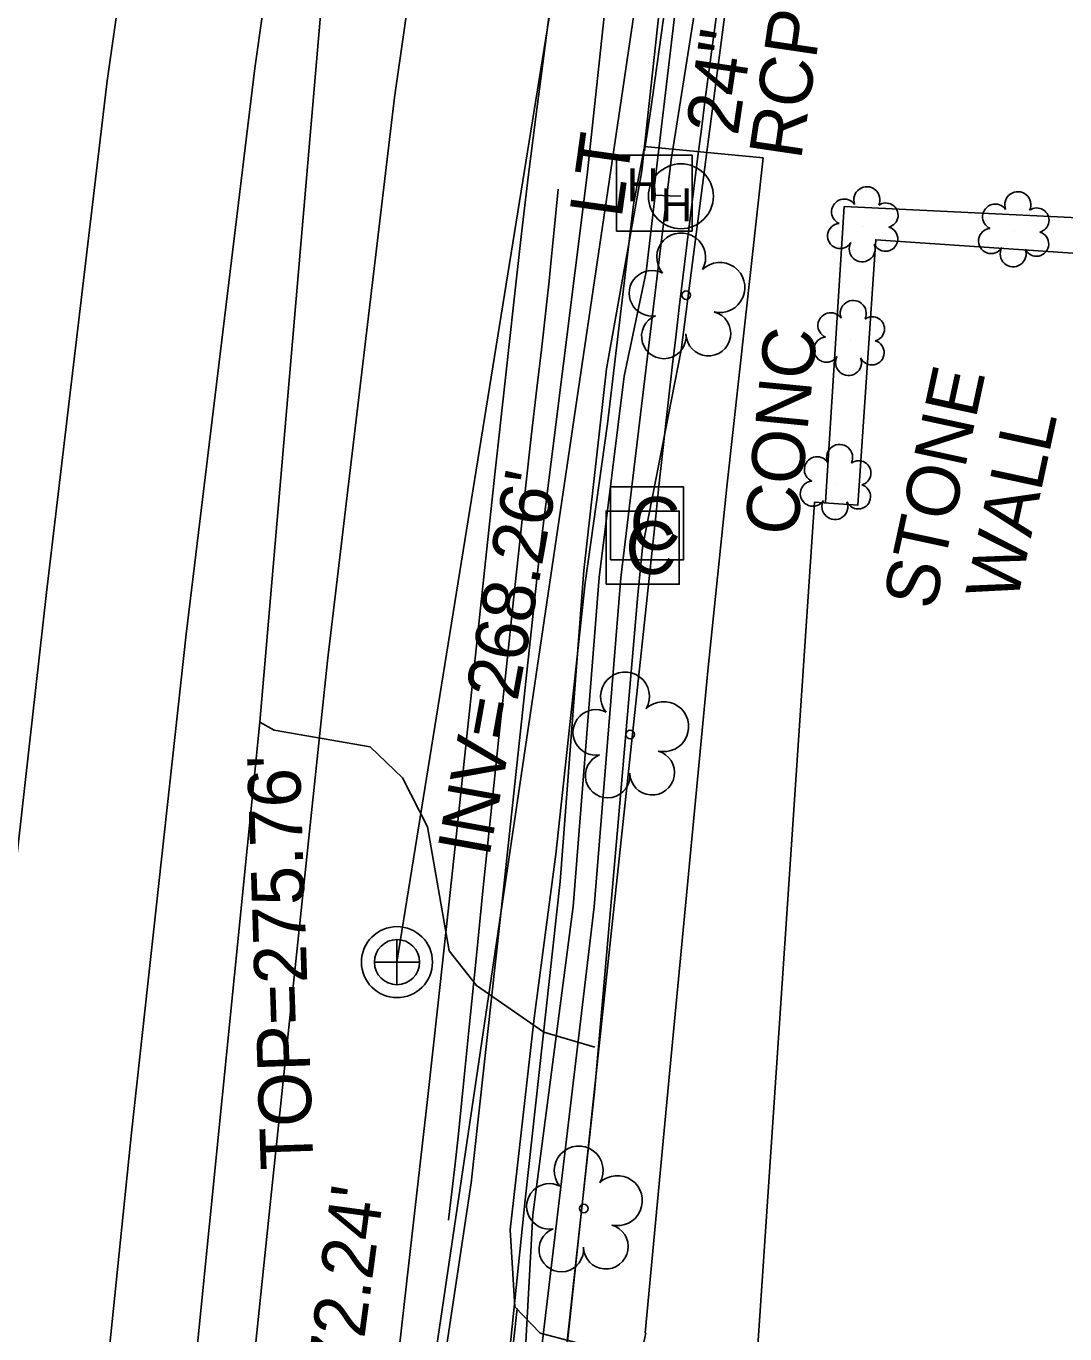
# Model space of a CAD drawing. Extents: x 2100323 to 2109811, y 740376 to 749755.
# Drawn here: x 2106003.3 to 2106082.2, y 742694.3 to 742793.5 of the extents above; entities that cross this region are included whole.
import ezdxf

# ---------------------------------------------------------------- set-up
doc = ezdxf.new("R2010")
doc.units = 0
for name, color, linetype in [('Exist Building', 7, 'Continuous'), ('Exist Building Text', 7, 'Continuous'), ('Exist Horizontal Alignment', 7, 'Continuous'), ('Exist Other Culture Area Outline', 7, 'Continuous'), ('Exist Other Culture Area Outline Text', 7, 'Continuous'), ('Exist Right of Way Line', 7, 'Continuous'), ('Exist Roads Curbs', 7, 'Continuous'), ('Exist Roads EOP', 7, 'Continuous'), ('Exist Roads EOP Other', 7, 'Continuous'), ('Exist Roads EOT', 7, 'Continuous'), ('Exist Structure Minor Pipes RCP 24 Inch', 7, 'Continuous'), ('Exist Structure Minor Pipes RCP 24 Inch Invert', 7, 'Continuous'), ('Exist Structure Minor Pipes RCP 24 Inch Text', 7, 'Continuous'), ('Exist Utilities Gas UG Line SUE LOS B', 7, 'Continuous'), ('Exist Utilities Other Pole CELL', 7, 'Continuous'), ('Exist Utilities Other Pole Text', 7, 'Continuous'), ('Exist Utilities Power Hand Hole CELL', 7, 'Continuous'), ('Exist Utilities Power UG Cable SUE LOS B', 7, 'Continuous'), ('Exist Utilities Sanitary Sewer Manhole CELL', 7, 'Continuous'), ('Exist Utilities Sanitary Sewer Manhole Text', 7, 'Continuous'), ('Exist Utilities Sanitary Sewer UG Line', 7, 'Continuous'), ('Exist Utilities Sanitary Sewer UG Line Invert Elevation', 7, 'Continuous'), ('Exist Utilities Telephone UG Conduit SUE LOS B', 7, 'Continuous'), ('Exist Utilities TV Pedestal CELL', 7, 'Continuous'), ('Exist Utilities TV UG Cable SUE LOS B', 7, 'Continuous'), ('Exist Utilities Water UG Line SUE LOS B', 7, 'Continuous'), ('Exist Vegetation Shrub CELL', 7, 'Continuous'), ('Exist Vegetation Tree CELL', 7, 'Continuous')]:
    doc.layers.add(name, color=color, linetype=linetype)

msp = doc.modelspace()

# ---------------------------------------------------------------- linework, layer by layer
at = {"layer": 'Exist Building'}
for points in [[(2106216.808, 742890.54), (2106208.468, 742766.68), (2106090.163, 742774.646), (2106090.237, 742775.743), (2106067.827, 742777.252), (2106066.472, 742757.136), (2106063.186, 742757.357), (2106058.676, 742690.372), (2106089.23, 742688.315), (2106089.494, 742692.236), (2106101.85, 742691.404), (2106101.963, 742693.079), (2106122.239, 742691.714), (2106121.496, 742680.677), (2106161.464, 742677.985), (2106162.251, 742689.679), (2106210.291, 742686.445)], [(2106092.517, 742774.488), (2106092.574, 742778.475), (2106065.436, 742779.788), (2106064.021, 742757.352), (2106064.022, 742757.301)]]:
    msp.add_lwpolyline(points, dxfattribs=at)
at = {"layer": 'Exist Horizontal Alignment'}
msp.add_arc((2107417.623, 742609.935), 1432.394, 167.819422, 173.886448, dxfattribs=at)
at = {"layer": 'Exist Other Culture Area Outline'}
msp.add_lwpolyline([(2106059.276, 742783.466), (2106056.517, 742758.521), (2106055.11, 742744.802), (2106052.192, 742714.257), (2106050.336, 742694.34)], dxfattribs=at)
at = {"layer": 'Exist Right of Way Line'}
msp.add_line((2106016.177, 742430.004), (2106051.126, 742756.298), dxfattribs=at)
msp.add_arc((2107417.623, 742609.935), 1374.314, 167.819422, 173.886448, dxfattribs=at)
at = {"layer": 'Exist Roads Curbs'}
msp.add_lwpolyline([(2106043.727, 742781.084), (2106043.425, 742778.021), (2106043.199, 742775.728), (2106043.038, 742774.104), (2106042.874, 742772.547), (2106042.695, 742770.955), (2106042.457, 742768.912), (2106042.116, 742766.001), (2106041.684, 742762.315), (2106041.243, 742758.408), (2106040.807, 742754.372), (2106040.339, 742749.951), (2106039.802, 742744.889), (2106039.206, 742739.277), (2106038.616, 742733.656), (2106038.042, 742728.114), (2106037.49, 742722.718), (2106036.968, 742717.534), (2106036.489, 742712.719), (2106036.132, 742709.212), (2106035.91, 742707.172), (2106035.73, 742705.667), (2106035.501, 742703.769), (2106035.394, 742702.895)], dxfattribs=at)
at = {"layer": 'Exist Roads EOP'}
msp.add_lwpolyline([(2106031.447, 742691.338), (2106032.209, 742698.054), (2106032.994, 742704.958), (2106033.798, 742712.051), (2106034.594, 742719.158), (2106035.351, 742726.102), (2106036.074, 742732.893), (2106036.785, 742739.595), (2106037.489, 742746.219), (2106038.202, 742752.885), (2106038.944, 742759.712), (2106039.699, 742766.555), (2106040.365, 742772.534), (2106040.926, 742777.503), (2106041.454, 742782.003), (2106042.02, 742786.575), (2106042.623, 742791.22), (2106043.253, 742795.937)], dxfattribs=at)
at = {"layer": 'Exist Roads EOP Other'}
for points in [[(2106053.52, 742806.704), (2106051.683, 742793.858), (2106050.751, 742787.174), (2106050.263, 742784.009)], [(2106045.784, 742751.234), (2106047.455, 742763.303), (2106049.447, 742779.932), (2106050.275, 742784.332), (2106059.276, 742783.466)], [(2106050.383, 742694.33), (2106050.147, 742693.288), (2106047.874, 742692.874), (2106042.355, 742694.323), (2106040.435, 742696.314), (2106040.077, 742702.15), (2106041.902, 742718.222), (2106043.537, 742730.651), (2106045.784, 742751.234)], [(2106040.606, 742696.191), (2106039.325, 742684.459), (2106037.997, 742672.754), (2106037.111, 742663.428)]]:
    msp.add_lwpolyline(points, dxfattribs=at)
at = {"layer": 'Exist Roads EOT'}
for points in [[(2106062.999, 743062.702), (2106054.236, 743022.204), (2106045.59, 742982.502), (2106037.721, 742946.393), (2106029.488, 742907.346), (2106021.711, 742867.462), (2106015.147, 742828.739), (2106009.498, 742789.318), (2106004.904, 742750.508), (2106000.267, 742709.515), (2105996.407, 742671.841), (2105992.204, 742631.993), (2105987.975, 742592.707), (2105983.674, 742553.223), (2105979.393, 742513.157), (2105975.247, 742473.666), (2105970.967, 742433.981), (2105966.726, 742394.529), (2105962.419, 742355.177)], [(2106073.693, 743059.333), (2106064.38, 743016.375), (2106056.844, 742981.872), (2106048.454, 742943.656), (2106040.331, 742905.413), (2106032.981, 742868.006), (2106026.211, 742829.106), (2106020.695, 742790.274), (2106015.492, 742747.344), (2106011.353, 742709.513), (2106007.354, 742670.516), (2106003.569, 742635.36), (2105998.96, 742591.799), (2105995.043, 742553.726), (2105990.749, 742513.495), (2105986.308, 742473.708), (2105981.942, 742433.9), (2105977.318, 742392.252), (2105973.184, 742354.535)], [(2106084.523, 743058.408), (2106075.562, 743016.95), (2106066.818, 742976.614), (2106058.977, 742941.037), (2106051.758, 742907.157), (2106043.269, 742864.492), (2106036.649, 742825.251), (2106031.302, 742788.058), (2106026.209, 742745.32), (2106021.916, 742704.558), (2106017.964, 742666.716), (2106014.026, 742629.809), (2106009.818, 742589.735), (2106005.651, 742550.881), (2106001.358, 742511.167), (2105997.352, 742474.087), (2105992.532, 742431.244), (2105988.679, 742393.733), (2105987.664, 742383.997), (2105986.416, 742371.589), (2105985.319, 742361.396)]]:
    msp.add_lwpolyline(points, dxfattribs=at)
at = {"layer": 'Exist Structure Minor Pipes RCP 24 Inch'}
msp.add_line((2106069.679, 742930.999), (2106029.235, 742657.684), dxfattribs=at)
at = {"layer": 'Exist Utilities Gas UG Line SUE LOS B'}
msp.add_lwpolyline([(2106027.1, 742620.202), (2106028.916, 742620.126), (2106031.286, 742620.298), (2106034.086, 742621.839), (2106035.457, 742623.471), (2106036.127, 742631.46), (2106038.479, 742658.398), (2106040.866, 742679.725), (2106046.465, 742726.648), (2106048.483, 742751.613), (2106052.306, 742783.313), (2106062.828, 742849.822), (2106064.673, 742860.19)], dxfattribs=at)
at = {"layer": 'Exist Utilities Other Pole CELL'}
msp.add_circle((2106053.036, 742780.556), 2.463, dxfattribs=at)
at = {"layer": 'Exist Utilities Power Hand Hole CELL'}
msp.add_line((2106051.089, 742780.641), (2106051.089, 742780.641), dxfattribs=at)
msp.add_lwpolyline([(2106048.139, 742777.916), (2106053.889, 742777.916), (2106053.889, 742783.666), (2106048.139, 742783.666), (2106048.139, 742777.916)], dxfattribs=at)
at = {"layer": 'Exist Utilities Power UG Cable SUE LOS B'}
for points in [[(2106051.089, 742780.641), (2106051.028, 742781.378), (2106052.847, 742796.751), (2106055.864, 742818.43), (2106059.242, 742837.717), (2106063.364, 742859.798), (2106067.84, 742879.72), (2106073.812, 742910.735), (2106075.72, 742918.399), (2106075.978, 742920.2), (2106076.931, 742919.76), (2106077.281, 742919.806)], [(2106023.372, 742546.219), (2106025.618, 742567.769), (2106028.77, 742586.324), (2106030.503, 742616.749), (2106034.779, 742641.107), (2106035.455, 742659.33), (2106038.746, 742680.285), (2106041.22, 742704.442), (2106043.879, 742728.571), (2106045.681, 742752.165), (2106047.402, 742767.477), (2106050.075, 742782.493), (2106051.667, 742797.145)], [(2106036.837, 742651.989), (2106036.19, 742652.652), (2106036.987, 742658.519), (2106040.498, 742679.822), (2106041.81, 742703.289), (2106044.852, 742726.682), (2106046.843, 742751.649), (2106048.74, 742766.902), (2106050.391, 742774.823), (2106051.089, 742780.641), (2106052.185, 742780.589), (2106053.033, 742780.552)]]:
    msp.add_lwpolyline(points, dxfattribs=at)
at = {"layer": 'Exist Utilities Sanitary Sewer Manhole CELL'}
msp.add_lwpolyline([(2106031.49, 742724.173), (2106031.49, 742720.748), (2106031.49, 742722.461), (2106033.203, 742722.461), (2106029.778, 742722.461)], dxfattribs=at)
for radius in [2.694, 1.712]:
    msp.add_circle((2106031.49, 742722.461), radius, dxfattribs=at)
at = {"layer": 'Exist Utilities Sanitary Sewer UG Line'}
msp.add_line((2106066.508, 742939.552), (2106031.49, 742722.461), dxfattribs=at)
at = {"layer": 'Exist Utilities Telephone UG Conduit SUE LOS B'}
msp.add_lwpolyline([(2106006.424, 742368.397), (2106006.538, 742369.508), (2106006.582, 742390.898), (2106007.423, 742408.695), (2106008.273, 742426.045), (2106009.663, 742443.731), (2106011.596, 742461.916), (2106013.003, 742478.164), (2106014.585, 742491.03), (2106019.62, 742530.543), (2106021.654, 742546.333), (2106023.539, 742567.933), (2106024.695, 742586.376), (2106028.08, 742616.197), (2106028.18, 742626.536), (2106028.448, 742633.422), (2106030.911, 742657.637), (2106033.509, 742681.689), (2106037.109, 742705.721), (2106039.604, 742728.226), (2106042.289, 742753.157), (2106045.918, 742782.191), (2106047.601, 742797.765)], dxfattribs=at)
at = {"layer": 'Exist Utilities TV Pedestal CELL'}
for p, q in [((2106050.458, 742755.747), (2106050.458, 742755.747)), ((2106050.133, 742753.903), (2106050.133, 742753.903))]:
    msp.add_line(p, q, dxfattribs=at)
for points in [[(2106047.683, 742752.972), (2106053.233, 742752.972), (2106053.233, 742758.522), (2106047.683, 742758.522), (2106047.683, 742752.972)], [(2106047.358, 742751.128), (2106052.908, 742751.128), (2106052.908, 742756.678), (2106047.358, 742756.678), (2106047.358, 742751.128)]]:
    msp.add_lwpolyline(points, dxfattribs=at)
at = {"layer": 'Exist Utilities TV UG Cable SUE LOS B'}
msp.add_lwpolyline([(2106017.963, 742405.516), (2106018.18, 742407.214), (2106018.926, 742424.766), (2106019.178, 742439.841), (2106021.588, 742459.429), (2106022.768, 742486.135), (2106025.113, 742512.766), (2106025.211, 742532.997), (2106029.821, 742564.66), (2106032.508, 742587.776), (2106035.189, 742616.149), (2106038.076, 742637.757), (2106040.819, 742662.02), (2106042.77, 742678.725), (2106046.482, 742712.592), (2106048.284, 742733.045), (2106049.771, 742750.318), (2106050.133, 742753.903), (2106053.07, 742768.87), (2106054.841, 742782.755), (2106056.649, 742796.485)], dxfattribs=at)
at = {"layer": 'Exist Utilities Water UG Line SUE LOS B'}
for points in [[(2105978.927, 742338.78), (2105984.631, 742399.446), (2105992.198, 742469.298), (2106004.107, 742580.901), (2106005.789, 742588.082), (2106021.087, 742740.668), (2106025.886, 742796.673), (2106025.632, 742859.05)], [(2106021.087, 742740.668), (2106022.165, 742740.054), (2106029.457, 742738.79), (2106031.899, 742736.445), (2106033.799, 742732.725), (2106035.455, 742723.323), (2106037.522, 742720.687), (2106042.627, 742717.15), (2106046.493, 742715.998)]]:
    msp.add_lwpolyline(points, dxfattribs=at)
at = {"layer": 'Exist Vegetation Shrub CELL'}
for p, q in [((2106066.922, 742778.25), (2106066.922, 742778.25)), ((2106078.38, 742777.871), (2106078.38, 742777.871)), ((2106065.888, 742769.625), (2106065.888, 742769.625)), ((2106064.855, 742758.7), (2106064.855, 742758.7))]:
    msp.add_line(p, q, dxfattribs=at)
for centre, radius, start, end in [((2106067.151, 742780.29), 0.99, 334.83907, 200.47174), ((2106078.609, 742779.911), 0.99, 334.83907, 200.47174), ((2106065.439, 742779.377), 0.968, 35.89076, 245.42165), ((2106068.594, 742779.119), 0.929, 284.45672, 126.08612), ((2106076.898, 742778.997), 0.968, 35.89076, 245.42165), ((2106080.052, 742778.74), 0.929, 284.45672, 126.08612), ((2106065.122, 742777.545), 0.955, 95.10992, 327.95341), ((2106068.559, 742777.321), 0.937, 204.99133, 73.46012), ((2106076.58, 742777.166), 0.955, 95.10992, 327.95341), ((2106066.794, 742776.566), 0.984, 151.27966, 21.38702), ((2106080.017, 742776.942), 0.937, 204.99133, 73.46012), ((2106078.252, 742776.187), 0.984, 151.27966, 21.38702), ((2106066.116, 742771.665), 0.99, 334.83907, 200.47174), ((2106064.405, 742770.752), 0.968, 35.89076, 245.42165), ((2106067.56, 742770.494), 0.929, 284.45672, 126.08612), ((2106064.087, 742768.921), 0.955, 95.10992, 327.95341), ((2106067.525, 742768.696), 0.937, 204.99133, 73.46012), ((2106065.759, 742767.941), 0.984, 151.27966, 21.38702), ((2106065.083, 742760.74), 0.99, 334.83907, 200.47174), ((2106063.372, 742759.827), 0.968, 35.89076, 245.42165), ((2106066.527, 742759.569), 0.929, 284.45672, 126.08612), ((2106063.054, 742757.995), 0.955, 95.10992, 327.95341), ((2106066.492, 742757.771), 0.937, 204.99133, 73.46012), ((2106064.726, 742757.016), 0.984, 151.27966, 21.38702)]:
    msp.add_arc(centre, radius, start, end, dxfattribs=at)
at = {"layer": 'Exist Vegetation Tree CELL'}
for p, q in [((2106053.446, 742773.046), (2106053.446, 742773.046)), ((2106049.181, 742739.735), (2106049.181, 742739.735)), ((2106045.665, 742703.78), (2106045.665, 742703.78))]:
    msp.add_line(p, q, dxfattribs=at)
for centre in [(2106053.446, 742773.046), (2106049.181, 742739.735), (2106045.665, 742703.78)]:
    msp.add_circle(centre, 0.326, dxfattribs=at)
for centre, radius, start, end in [((2106053.061, 742775.92), 1.856, 330.16508, 219.71335), ((2106050.841, 742773.2), 1.727, 62.66361, 279.3457), ((2106055.995, 742773.635), 1.899, 257.1011, 134.19993), ((2106051.742, 742769.926), 1.689, 111.56708, 6.23104), ((2106055.119, 742770.147), 1.698, 181.28216, 74.55999), ((2106048.796, 742742.609), 1.856, 330.16508, 219.71335), ((2106051.73, 742740.324), 1.899, 257.1011, 134.19993), ((2106046.575, 742739.889), 1.727, 62.66361, 279.3457), ((2106047.477, 742736.614), 1.689, 111.56708, 6.23104), ((2106050.854, 742736.836), 1.698, 181.28216, 74.55999), ((2106045.28, 742706.653), 1.856, 330.16508, 219.71335), ((2106043.059, 742703.934), 1.727, 62.66361, 279.3457), ((2106048.213, 742704.368), 1.899, 257.1011, 134.19993), ((2106047.337, 742700.88), 1.698, 181.28216, 74.55999), ((2106043.96, 742700.659), 1.689, 111.56708, 6.23104)]:
    msp.add_arc(centre, radius, start, end, dxfattribs=at)

# ---------------------------------------------------------------- texts
at = {"layer": 'Exist Building Text'}
for s, p in [('STONE', (2106072.265, 742749.076)), ('WALL', (2106078.526, 742749.641))]:
    msp.add_text(s, height=4, rotation=77.8136, dxfattribs=at).set_placement(p)
at = {"layer": 'Exist Other Culture Area Outline Text'}
msp.add_text('CONC', height=4, rotation=84.41979, dxfattribs=at).set_placement((2106061.857, 742754.718))
at = {"layer": 'Exist Structure Minor Pipes RCP 24 Inch Invert'}
msp.add_text("INV=272.24'", height=4, rotation=82.36822, dxfattribs=at).set_placement((2106026.617, 742676.02))
at = {"layer": 'Exist Structure Minor Pipes RCP 24 Inch Text'}
for s, p in [('RCP', (2106062.147, 742783.248)), ('24"', (2106057.355, 742785.072))]:
    msp.add_text(s, height=4, rotation=81.58281, dxfattribs=at).set_placement(p)
at = {"layer": 'Exist Utilities Other Pole Text'}
msp.add_text('LT', height=4, rotation=82.03678, dxfattribs=at).set_placement((2106048.532, 742778.812))
at = {"layer": 'Exist Utilities Power Hand Hole CELL'}
for p in [(2106048.93, 742780.168), (2106051.494, 742778.647)]:
    msp.add_text('H', height=2.5, dxfattribs=at).set_placement(p)
at = {"layer": 'Exist Utilities Sanitary Sewer Manhole Text'}
msp.add_text("TOP=275.76'", height=4, rotation=91.90797, dxfattribs=at).set_placement((2106025.156, 742706.769))
at = {"layer": 'Exist Utilities Sanitary Sewer UG Line Invert Elevation'}
msp.add_text("INV=268.26'", height=4, rotation=79.74955, dxfattribs=at).set_placement((2106038.484, 742730.333))
at = {"layer": 'Exist Utilities TV Pedestal CELL'}
for p in [(2106049.151, 742753.747), (2106048.826, 742751.903)]:
    msp.add_text('C', height=4, dxfattribs=at).set_placement(p)

doc.saveas('drawing.dxf')
